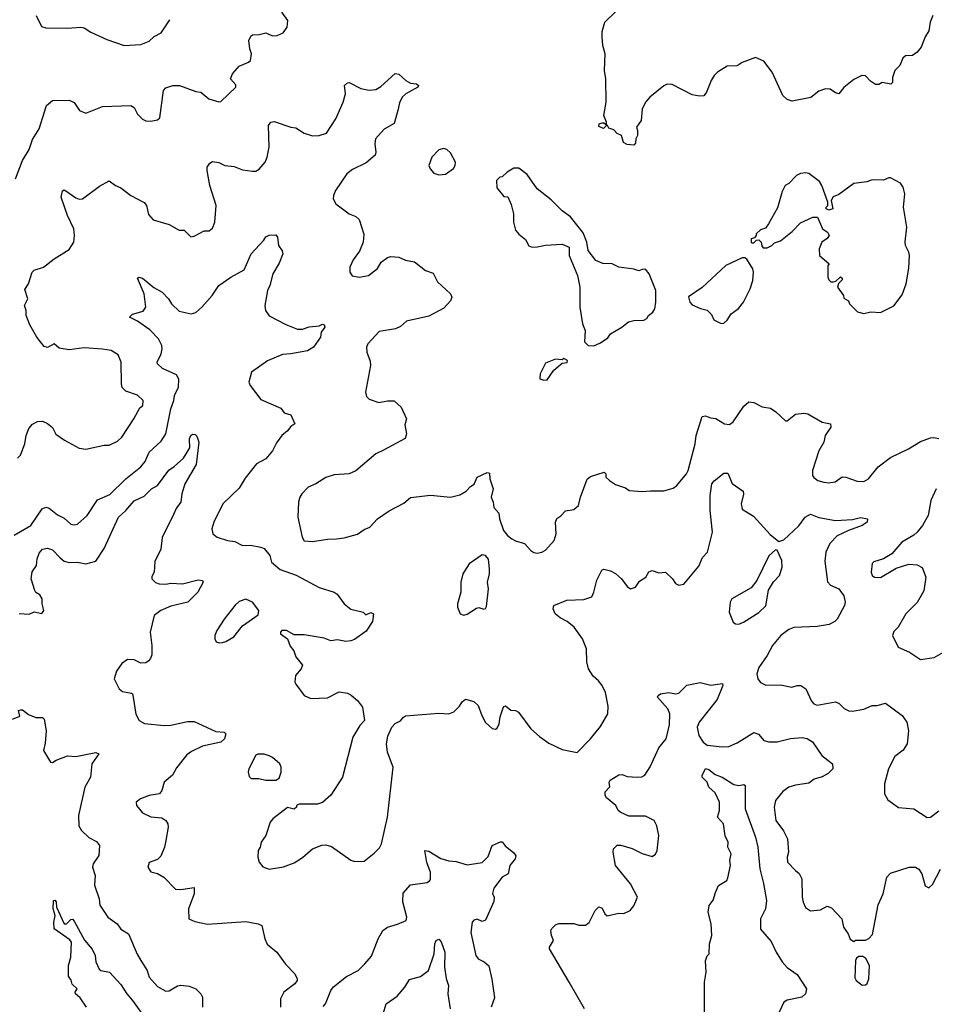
# Model space of a CAD drawing. Extents: x 2133489 to 2292442, y 756223 to 916462.
# Tile 403 of 463: x 2248648 to 2254139, y 884842 to 890750. Entities that reach past the tile are written whole.
import ezdxf

# ---------------------------------------------------------------- set-up
doc = ezdxf.new("R2010")
doc.units = 0

msp = doc.modelspace()

# ---------------------------------------------------------------- linework, layer by layer
at = {"layer": '0CON20XD'}
for points in [[(2248622.5, 889795), (2248665.5, 889905), (2248705, 889971.2), (2248725, 890032), (2248765.6, 890095), (2248808, 890235), (2248845, 890266.2), (2248945, 890267.5), (2248975, 890253.8), (2249006.7, 890205), (2249045, 890189.2), (2249145, 890229.2), (2249315, 890236), (2249334.2, 890224.2), (2249354.4, 890184.4), (2249384.4, 890154.4), (2249405, 890144), (2249435, 890141.2), (2249475, 890149.2), (2249488.7, 890161.3), (2249510.6, 890325), (2249525, 890341.4), (2249567.5, 890355), (2249607.5, 890355), (2249705, 890320), (2249735, 890316), (2249783.3, 890275), (2249843, 890257), (2249855, 890260), (2249945.7, 890345), (2249945, 890360), (2249912.5, 890395), (2249925, 890426.2), (2249965, 890472), (2250022.5, 890495), (2250033.9, 890506.1), (2250039.2, 890545), (2250029.2, 890575), (2250024, 890625), (2250035, 890652.5), (2250045, 890658.8), (2250085, 890661.2), (2250125, 890672.5), (2250165, 890654.2), (2250194.2, 890655.8), (2250229.1, 890670.9), (2250254, 890705), (2250256.9, 890745), (2250221.5, 890795)], [(2248746.2, 890775), (2248779.3, 890709.3), (2248805, 890702), (2248935, 890700), (2249015, 890706.2), (2249035, 890701.2), (2249075, 890676), (2249170.9, 890630.9), (2249276.1, 890596.1), (2249375, 890602.5), (2249425, 890622), (2249455, 890648.8), (2249497.7, 890672.3), (2249549.5, 890750.5)], [(2254128.8, 890775), (2254113.8, 890735), (2254105.6, 890684.4), (2254083.2, 890646.8), (2254059.2, 890585), (2254035, 890555.8), (2254006.7, 890535), (2253965, 890533.3), (2253949.5, 890520.5), (2253932.5, 890475), (2253902.5, 890445), (2253887, 890403), (2253887, 890373), (2253877, 890363), (2253825, 890373.3), (2253805, 890362.5), (2253785, 890362.5), (2253755, 890382.5), (2253725, 890413.3), (2253703.9, 890416.1), (2253655, 890392.5), (2253595, 890343.3), (2253565, 890306.2), (2253545, 890311.2), (2253513.9, 890333.9), (2253485, 890336.2), (2253445, 890322), (2253396.6, 890283.4), (2253285, 890260.8), (2253255, 890270.8), (2253230, 890295), (2253164.3, 890435), (2253115, 890501.2), (2253065, 890523.3), (2252985, 890493.3), (2252955, 890474), (2252895, 890471.2), (2252836.7, 890435), (2252816.2, 890415), (2252798.8, 890385), (2252772, 890315), (2252755, 890294), (2252728.3, 890291.7), (2252685, 890300), (2252565, 890362), (2252535, 890362.9), (2252515, 890354.3), (2252430.8, 890285), (2252404.2, 890255), (2252383.9, 890213.9), (2252378.8, 890145), (2252350, 890105), (2252357.5, 890085), (2252357.5, 890055), (2252347.5, 890035), (2252345, 890010), (2252335, 889997.5), (2252295, 890002.5), (2252273.6, 890013.6), (2252260, 890055), (2252235, 890067.5), (2252215, 890090), (2252185, 890100), (2252175, 890120), (2252151.7, 890098.3), (2252125, 890110), (2252127.5, 890125), (2252145, 890132.5), (2252155, 890132.5), (2252170, 890120), (2252170, 890135), (2252154, 890175), (2252169.5, 890255), (2252166.4, 890395), (2252158.5, 890445), (2252163.3, 890545), (2252149.5, 890595), (2252144.3, 890645.7), (2252145, 890680), (2252161.2, 890735), (2252225, 890796.7)], [(2248635, 888120), (2248652.3, 888137.7), (2248679.2, 888205), (2248685.8, 888255), (2248702.1, 888297.9), (2248725, 888323.8), (2248755, 888340), (2248785, 888341.2), (2248815, 888327.5), (2248845, 888303.8), (2248865, 888264), (2248917.7, 888227.7), (2249005, 888178.8), (2249045, 888172.9), (2249155, 888198), (2249185, 888198), (2249235, 888221.4), (2249261.4, 888245), (2249333.6, 888356.4), (2249369.5, 888420.5), (2249386.2, 888435), (2249390, 888465), (2249355, 888498), (2249285, 888521.1), (2249264.1, 888544.1), (2249258.5, 888565), (2249257.3, 888695), (2249238.7, 888738.7), (2249196.2, 888766.2), (2249145, 888774.4), (2249035, 888780.8), (2248945, 888770), (2248885, 888778.8), (2248855, 888806), (2248815, 888784), (2248795, 888790), (2248750.8, 888845), (2248708.8, 888918.8), (2248687.5, 888975), (2248687.5, 889005), (2248676.7, 889035), (2248696.7, 889075), (2248678.3, 889131.7), (2248700, 889165), (2248723.3, 889235), (2248735, 889246.7), (2248790, 889265), (2248855, 889316), (2248945, 889372.5), (2248972.9, 889415), (2248977.8, 889455), (2248972.5, 889495), (2248935.4, 889575), (2248896.9, 889685), (2248905, 889723.3), (2248915, 889728.8), (2248925, 889723.8), (2248985, 889681.9), (2249005, 889674.3), (2249024.3, 889675.7), (2249127.9, 889752.1), (2249185, 889784), (2249223.8, 889755), (2249255, 889742.5), (2249315.9, 889695.9), (2249394.4, 889654.4), (2249409.2, 889635), (2249421.7, 889581.7), (2249449.3, 889549.3), (2249545, 889522), (2249605, 889488), (2249635, 889487.5), (2249675, 889447.5), (2249695, 889451.2), (2249755, 889484), (2249785.8, 889484.2), (2249805, 889498.8), (2249820, 889535), (2249826.5, 889635), (2249789.4, 889755), (2249772.5, 889845), (2249774, 889865), (2249790.3, 889889.7), (2249805, 889898.8), (2249844.1, 889894.1), (2249880, 889875), (2249935, 889868.8), (2249985, 889850), (2250045, 889840.8), (2250065, 889842), (2250085, 889854), (2250120.8, 889895), (2250134.4, 889925), (2250145.5, 889985), (2250142.5, 890115), (2250155, 890136.2), (2250175, 890138.8), (2250275, 890106), (2250305, 890102), (2250355, 890070), (2250405, 890054), (2250445, 890056), (2250490.5, 890069.5), (2250545, 890156.2), (2250590.5, 890255), (2250603.5, 890305), (2250598.8, 890355), (2250615, 890372.5), (2250625, 890373.3), (2250695, 890336.7), (2250745, 890326.7), (2250785, 890331.2), (2250815, 890348.8), (2250902, 890428), (2250925, 890423.8), (2250966.7, 890385), (2250995, 890370), (2251030, 890365), (2251042.5, 890355), (2251037.5, 890345), (2250966.2, 890305), (2250945, 890286.2), (2250927.9, 890252.1), (2250917.3, 890205), (2250895, 890128), (2250835, 890094.4), (2250784.6, 890035), (2250779.6, 890005), (2250786.7, 889955), (2250781.7, 889938.3), (2250727.8, 889892.2), (2250645, 889852.5), (2250611.2, 889825), (2250544.6, 889725), (2250531.5, 889695), (2250530, 889675), (2250545.4, 889645.4), (2250625, 889586.2), (2250665, 889570), (2250685, 889551.2), (2250714.3, 889464.3), (2250710.6, 889415), (2250687.7, 889362.3), (2250650.6, 889309.4), (2250629.2, 889265), (2250630, 889235), (2250644.4, 889214.4), (2250685, 889205.8), (2250742.5, 889215), (2250795, 889256.7), (2250818.8, 889295), (2250855, 889323.8), (2250875, 889328.8), (2250925, 889326), (2250965, 889308.5), (2251018.2, 889298.2), (2251084, 889245), (2251129.5, 889229.5), (2251156.6, 889176.6), (2251235, 889106), (2251241.4, 889085), (2251235, 889063.8), (2251195, 889019.2), (2251105, 888971.5), (2250969.1, 888940.9), (2250935, 888910), (2250904.4, 888895.6), (2250805, 888879.2), (2250737.5, 888805), (2250730, 888785), (2250732, 888755), (2250751.2, 888701.2), (2250754.2, 888675), (2250723.9, 888516.1), (2250729.3, 888489.3), (2250745, 888473.3), (2250804.1, 888454.1), (2250855, 888464.3), (2250895, 888464.2), (2250938, 888425), (2250970, 888355), (2250960.9, 888319.1), (2250969.4, 888265), (2250962.2, 888237.8), (2250832.2, 888167.8), (2250785.4, 888144.6), (2250665, 888042.9), (2250625, 888025.6), (2250535, 888020), (2250485, 888004), (2250425.5, 887964.5), (2250378.8, 887945), (2250341.2, 887905), (2250328.8, 887885), (2250322, 887855), (2250317.1, 887765), (2250343.5, 887645), (2250355, 887624.3), (2250405, 887618.5), (2250495, 887634.4), (2250550, 887635), (2250595, 887640.6), (2250675, 887662.9), (2250715, 887691.4), (2250750, 887705), (2250795, 887756), (2250866.6, 887803.4), (2250955, 887848.6), (2250995, 887884.3), (2251115, 887897.5), (2251235, 887886.2), (2251290.8, 887899.2), (2251329.1, 887920.9), (2251355, 887950), (2251376.4, 887963.6), (2251395, 888006.2), (2251455, 888032.5), (2251469.3, 888029.3), (2251470, 887995), (2251490, 887935), (2251478, 887885), (2251490.8, 887855), (2251494.4, 887824.4), (2251525, 887790), (2251528.8, 887755), (2251553.3, 887685), (2251576.1, 887656.1), (2251603.3, 887635), (2251625, 887622.5), (2251677.9, 887607.9), (2251715.5, 887565.5), (2251733.6, 887553.6), (2251755, 887549.4), (2251783.3, 887555), (2251805, 887567.1), (2251856, 887625), (2251868.6, 887665), (2251864.3, 887735), (2251871.7, 887758.3), (2251896.3, 887773.6), (2251925, 887804.3), (2251975, 887811.5), (2252003.5, 887835), (2252013.7, 887886.3), (2252055, 887992.5), (2252075, 888010), (2252156.4, 888036.4), (2252166.4, 888026.4), (2252166.7, 888005), (2252188.8, 887985), (2252225, 887960.8), (2252285, 887941.2), (2252306.1, 887926.1), (2252385, 887920), (2252435, 887924), (2252515, 887924), (2252571.2, 887938.8), (2252592, 887955), (2252650, 888025), (2252660, 888045), (2252702.5, 888205), (2252708.9, 888255), (2252745, 888368.8), (2252765, 888374), (2252795, 888360.8), (2252826.8, 888356.8), (2252880, 888325), (2252908.3, 888321.7), (2252931.7, 888338.3), (2252995, 888431.2), (2253025, 888456.7), (2253055, 888453.8), (2253105, 888428), (2253155, 888418.8), (2253187.3, 888397.3), (2253245, 888342.5), (2253255, 888342.5), (2253305, 888382.5), (2253355, 888390), (2253380, 888385), (2253465, 888336), (2253516.4, 888326.4), (2253516.7, 888305), (2253484.3, 888255), (2253475.8, 888215), (2253445, 888162.5), (2253406.4, 888046.4), (2253408, 888015), (2253415, 888003.8), (2253440, 887985), (2253475, 887975.6), (2253505, 887971.4), (2253542.7, 887977.3), (2253585, 888007.1), (2253607.5, 888005), (2253675, 887980.8), (2253715, 887980), (2253744, 887995), (2253802.4, 888067.6), (2253875, 888122.9), (2253984, 888176), (2254055, 888218.6), (2254115, 888242), (2254135, 888243.8), (2254165, 888236.7)], [(2251165, 889820), (2251205, 889824.3), (2251252.4, 889857.6), (2251262.5, 889875), (2251264.3, 889895), (2251235, 889952.5), (2251212, 889972), (2251195, 889977.8), (2251165, 889969.2), (2251121.4, 889925), (2251103.8, 889875), (2251111.2, 889855), (2251135, 889828.8), (2251165, 889820)], [(2252095, 888793.8), (2252135, 888811.2), (2252177.7, 888842.3), (2252195, 888866.2), (2252262.5, 888905), (2252303, 888937), (2252334.2, 888945.8), (2252395, 888947.5), (2252413, 888957), (2252422.5, 888975), (2252448.8, 888995), (2252460, 889015), (2252467.5, 889055), (2252467.5, 889125), (2252426.7, 889225), (2252405, 889253.3), (2252385, 889252.5), (2252365, 889242.5), (2252335, 889253.3), (2252245, 889266), (2252205, 889285.8), (2252147.7, 889287.7), (2252107.5, 889305), (2252060, 889365), (2252053.3, 889415), (2252030.7, 889470.7), (2251955, 889567.5), (2251905, 889603.3), (2251839.1, 889669.1), (2251753.8, 889735), (2251695, 889821.2), (2251645, 889860), (2251615, 889860), (2251574.2, 889835.8), (2251545, 889807.5), (2251530, 889805), (2251510, 889785), (2251511.7, 889741.7), (2251555, 889690), (2251578.3, 889688.3), (2251599.3, 889640.7), (2251613.3, 889585), (2251611.4, 889535), (2251625, 889487.5), (2251644.1, 889464.1), (2251685, 889432.5), (2251705, 889393.3), (2251725, 889386), (2251755, 889387.1), (2251805, 889398), (2251905, 889403.3), (2251946.7, 889385), (2251945.8, 889335), (2251996.7, 889215), (2252011.2, 889145), (2252010.8, 889025), (2252026, 888925), (2252042, 888885), (2252038.3, 888818.3), (2252060, 888795), (2252095, 888793.8)], [(2253715, 888986.7), (2253757, 888997), (2253815, 888993.3), (2253895, 889033.8), (2253945, 889100), (2253969.2, 889165), (2253985, 889260), (2253989.2, 889335), (2253985.7, 889355), (2253965.7, 889395), (2253963, 889417), (2253974.3, 889505), (2253954.2, 889625), (2253962.5, 889705), (2253952.5, 889745), (2253935, 889770), (2253875, 889801.2), (2253865, 889801.2), (2253833, 889787), (2253765, 889790), (2253733, 889777), (2253655, 889766.7), (2253565, 889702.5), (2253531.7, 889688.3), (2253520, 889665), (2253530, 889615), (2253505, 889607.5), (2253490, 889615), (2253490, 889625), (2253500, 889635), (2253500, 889655), (2253463.8, 889755), (2253448.8, 889778.8), (2253385, 889827.1), (2253365, 889831.9), (2253335, 889827.1), (2253311.2, 889815), (2253265, 889767.5), (2253242.5, 889755), (2253225, 889720), (2253197.7, 889622.3), (2253143.3, 889525), (2253125, 889500), (2253095, 889490), (2253070, 889465), (2253070, 889455), (2253058.3, 889441.7), (2253040, 889435), (2253040, 889415), (2253045, 889412.5), (2253055, 889412.5), (2253071.7, 889428.3), (2253085, 889430), (2253100, 889415), (2253103, 889393), (2253111.2, 889381.2), (2253135, 889382), (2253162.5, 889395), (2253179.3, 889410.7), (2253215, 889423.3), (2253285, 889480), (2253335, 889531.2), (2253410, 889565), (2253436.4, 889566.4), (2253466.4, 889496.4), (2253496.7, 889475), (2253506.7, 889455), (2253495, 889437.5), (2253463.9, 889416.1), (2253446.7, 889375), (2253450, 889335), (2253507.5, 889285), (2253500, 889275), (2253500, 889205), (2253505, 889190), (2253518.3, 889178.3), (2253531.7, 889178.3), (2253548.3, 889181.7), (2253575, 889207.5), (2253585, 889200), (2253585, 889190), (2253562.5, 889167.5), (2253557.5, 889145), (2253592.5, 889095), (2253595, 889080), (2253623, 889063), (2253630, 889045), (2253678, 888998), (2253715, 888986.7)], [(2248615, 887657.1), (2248715, 887716), (2248783.5, 887815), (2248805, 887825.6), (2248825, 887819.4), (2248875, 887778.5), (2248915, 887759.5), (2248955, 887723.3), (2248975, 887719.4), (2248995, 887724.3), (2249053.1, 887775), (2249115, 887869.2), (2249189.2, 887900.8), (2249285, 887995.7), (2249375, 888067.5), (2249400.8, 888099.1), (2249424.8, 888155.2), (2249498.1, 888221.9), (2249526.2, 888265), (2249555.3, 888415), (2249573.8, 888465), (2249577.3, 888495), (2249600.4, 888545), (2249603.4, 888593.4), (2249589.6, 888619.6), (2249505, 888657.8), (2249476, 888685), (2249472.5, 888695), (2249496.5, 888745), (2249503.8, 888775), (2249500.8, 888795), (2249480.9, 888835), (2249429.1, 888889.1), (2249355, 888940.5), (2249306.7, 888965), (2249325, 888982.9), (2249388.8, 889001.2), (2249405.4, 889024.6), (2249395.6, 889105), (2249355, 889200), (2249364, 889206), (2249385, 889200), (2249452.8, 889142.8), (2249503.8, 889115), (2249541.2, 889075), (2249560, 889045), (2249605, 889002), (2249676.4, 888986.4), (2249705, 888994), (2249742, 889025), (2249804, 889095), (2249843.8, 889155), (2249915, 889205.8), (2249995, 889250), (2250036.7, 889345), (2250113, 889427), (2250125, 889447.5), (2250145, 889456.7), (2250185, 889460), (2250196.4, 889446.4), (2250201.2, 889395), (2250224.2, 889364.2), (2250227.5, 889345), (2250205, 889290), (2250168, 889225), (2250150, 889155), (2250135.8, 889125), (2250120, 889035), (2250123.8, 889005), (2250145, 888973.8), (2250245, 888922), (2250315, 888894), (2250345, 888892.5), (2250385, 888908), (2250445, 888912.5), (2250465, 888922.5), (2250475, 888920), (2250480, 888905), (2250457.5, 888875), (2250453.8, 888845), (2250411.2, 888785), (2250375, 888764.3), (2250275.4, 888745.4), (2250225, 888741.1), (2250135, 888704.4), (2250038.8, 888635), (2250024, 888575), (2250032, 888555), (2250095, 888471.2), (2250215, 888418.8), (2250235, 888392), (2250275, 888378.8), (2250300, 888325), (2250275, 888310), (2250256.6, 888283.4), (2250222, 888255), (2250188.8, 888211.2), (2250165, 888163.8), (2250126.2, 888115), (2250068.8, 888085), (2250001.3, 887998.7), (2249965, 887940), (2249868, 887845), (2249814.2, 887735), (2249801.2, 887695), (2249806.7, 887665), (2249832.5, 887645), (2249895, 887624.6), (2249938.7, 887618.7), (2249985, 887595.8), (2250033.3, 887596.7), (2250096.1, 887586.1), (2250115, 887576.7), (2250148.8, 887535), (2250160, 887495), (2250211.8, 887451.8), (2250307, 887417), (2250445, 887344.2), (2250535, 887316), (2250554.1, 887304.1), (2250596.2, 887245), (2250635, 887213.3), (2250710, 887195), (2250725, 887180), (2250755, 887192.5), (2250772.5, 887185), (2250765, 887140), (2250727.9, 887082.1), (2250658.8, 887031.2), (2250635.9, 887024.1), (2250605, 887018.8), (2250555, 887028.8), (2250515, 887023.8), (2250475, 887038.8), (2250355, 887058.8), (2250295, 887060), (2250250, 887085), (2250222.5, 887085), (2250213.8, 887076.2), (2250213.3, 887065), (2250256.2, 887036.2), (2250272.3, 886992.3), (2250293.9, 886963.9), (2250306.4, 886926.4), (2250346.4, 886876.4), (2250336.7, 886855), (2250303.3, 886815), (2250300, 886775), (2250305, 886762.5), (2250355, 886696), (2250395, 886678), (2250495, 886682), (2250565, 886718), (2250615, 886710), (2250638.3, 886698.3), (2250675.9, 886665.9), (2250705.9, 886625.9), (2250717.5, 886545), (2250690, 886515), (2250648.8, 886445), (2250586.7, 886205), (2250515, 886097.5), (2250465, 886052.5), (2250435, 886043.3), (2250325, 886042.5), (2250310, 886035), (2250310, 886025), (2250295, 886012.5), (2250255, 886022.5), (2250166.7, 885955), (2250152, 885935), (2250125.6, 885854.4), (2250098, 885815), (2250091.2, 885785), (2250078.8, 885765), (2250078, 885725), (2250086, 885695), (2250108.3, 885668.3), (2250145, 885653.8), (2250232.3, 885667.7), (2250295, 885691.2), (2250345, 885723.8), (2250405, 885776), (2250462.3, 885797.7), (2250485, 885798.8), (2250519.2, 885789.2), (2250635, 885706.7), (2250659.3, 885699.3), (2250715, 885702), (2250775, 885750), (2250807.9, 885782.1), (2250820.8, 885805), (2250856.7, 885965), (2250890.8, 886265), (2250856.7, 886355), (2250850, 886405), (2250858.3, 886451.7), (2250882.5, 886505), (2250902.7, 886527.3), (2250935, 886543.3), (2250951.2, 886565), (2250965, 886572.5), (2251165, 886590), (2251225, 886586), (2251255, 886596.7), (2251288.8, 886631.2), (2251305, 886657.5), (2251325, 886672.5), (2251375, 886660), (2251401.2, 886635), (2251422, 886575), (2251445, 886533.3), (2251485, 886496.7), (2251505, 886492.5), (2251515, 886500), (2251526.2, 886525), (2251531.7, 886568.3), (2251547.5, 886615), (2251555, 886630), (2251565, 886632.5), (2251596.4, 886606.4), (2251625, 886606), (2251643.3, 886595), (2251716.1, 886496.1), (2251768.8, 886448.8), (2251825, 886410), (2251905, 886371.2), (2251995, 886352.5), (2252073.8, 886435), (2252135, 886510), (2252178, 886585), (2252180.8, 886630.8), (2252165, 886712.5), (2252144.3, 886755), (2252123.6, 886783.6), (2252091.2, 886811.2), (2252061.9, 886855), (2252053.1, 886896.9), (2252050.6, 886975), (2252026.9, 887035), (2251976, 887105), (2251935, 887140), (2251892.4, 887162.4), (2251862.5, 887185), (2251851.2, 887215), (2251854.1, 887235.9), (2251933.4, 887266.6), (2252035, 887271.2), (2252081.7, 887288.3), (2252094.2, 887315), (2252112.1, 887387.9), (2252142.5, 887447.5), (2252155, 887453.3), (2252195, 887444.2), (2252225, 887427.1), (2252261.4, 887395), (2252295, 887348.8), (2252315, 887336.2), (2252345, 887346.2), (2252369.1, 887380.9), (2252406, 887405), (2252425, 887437.5), (2252445, 887446.2), (2252485, 887432), (2252525, 887436), (2252566.7, 887395), (2252585, 887367.5), (2252605, 887357.5), (2252635, 887363.3), (2252725, 887472), (2252746.4, 887523.6), (2252777.5, 887555), (2252806.5, 887675), (2252793.5, 887805), (2252792.5, 887895), (2252803.1, 887965), (2252816.7, 887983.3), (2252875, 888030), (2252899.5, 888029.5), (2252925, 887967.5), (2252991.7, 887921.7), (2252993.6, 887903.6), (2252978.8, 887845), (2252985, 887813.3), (2253052.4, 887772.4), (2253152.3, 887662.3), (2253205, 887620), (2253235, 887630), (2253325, 887714.3), (2253364.2, 887765), (2253395, 887782.5), (2253444.4, 887764.4), (2253544.6, 887744.6), (2253648.2, 887751.8), (2253695, 887762.5), (2253737.5, 887755), (2253736, 887735), (2253706.2, 887715), (2253623.8, 887686.2), (2253556, 887654), (2253511.8, 887608.2), (2253487.5, 887555), (2253482.4, 887502.4), (2253498.3, 887378.3), (2253515, 887358), (2253565.8, 887335), (2253595, 887293.8), (2253604.4, 887255.6), (2253599.4, 887235), (2253555, 887153.3), (2253540.5, 887139.5), (2253508.3, 887121.7), (2253435, 887109.4), (2253295, 887103.6), (2253265, 887090.9), (2253216.7, 887055), (2253166.9, 886995), (2253135.6, 886935), (2253085, 886864), (2253073.3, 886825), (2253079.2, 886795), (2253095, 886774), (2253127.9, 886757.9), (2253215, 886759.4), (2253284.2, 886745.8), (2253315.8, 886755.8), (2253337.5, 886755), (2253366.7, 886735), (2253400.9, 886660.9), (2253415.7, 886645.7), (2253435, 886637.5), (2253545, 886658), (2253566.8, 886646.8), (2253597.3, 886617.3), (2253625, 886604), (2253645, 886602), (2253715, 886614.2), (2253765, 886635.5), (2253795, 886635.6), (2253845, 886648.9), (2253945, 886575.6), (2253972.7, 886535), (2253983, 886483), (2253975.6, 886405), (2253952.2, 886367.8), (2253900.9, 886329.1), (2253864.4, 886255.6), (2253838.8, 886165), (2253840, 886105), (2253860.3, 886070.3), (2253924.1, 886024.1), (2254015, 886016), (2254095, 885963.8), (2254115, 885966.2), (2254165, 886004.2)], [(2252858.3, 888928.3), (2252875, 888930), (2252895, 888947.5), (2252920, 888985), (2252962.7, 889017.3), (2252993.8, 889055), (2253033.8, 889135), (2253050, 889185), (2253053.8, 889235), (2253048.8, 889255), (2253013, 889313), (2253001.7, 889321.7), (2252985, 889322.5), (2252887.5, 889275), (2252745, 889143.3), (2252663, 889087), (2252670, 889055), (2252685, 889040), (2252735, 889016.7), (2252775, 889006.7), (2252800.7, 888980.7), (2252815, 888950), (2252858.3, 888928.3)], [(2251795, 888587.5), (2251815, 888590), (2251855, 888647.5), (2251905, 888690), (2251935, 888692.5), (2251936.4, 888706.4), (2251915, 888716.7), (2251905, 888710), (2251865, 888713.3), (2251805, 888690), (2251772.5, 888625), (2251770, 888595), (2251795, 888587.5)], [(2248645, 887187.5), (2248705, 887183.3), (2248735, 887197.5), (2248781.7, 887188.3), (2248792.5, 887205), (2248783.3, 887245), (2248783.8, 887275), (2248769.7, 887299.7), (2248745, 887314), (2248738.1, 887325), (2248717.5, 887395), (2248722.1, 887437.9), (2248748, 887475), (2248752.5, 887515), (2248765, 887550), (2248785, 887574), (2248815, 887580), (2248845, 887570), (2248891.3, 887521.3), (2248915, 887500.5), (2248945, 887493.1), (2248995, 887495.5), (2249045, 887485.5), (2249105, 887501.9), (2249155, 887576.9), (2249240.7, 887765), (2249285.2, 887804.8), (2249335, 887862.7), (2249395, 887891.5), (2249438.6, 887935), (2249475, 887955.7), (2249542.3, 888047.7), (2249575, 888068.6), (2249631.1, 888118.9), (2249668.8, 888181.2), (2249667.8, 888235), (2249675, 888256), (2249685, 888263.8), (2249701.2, 888261.2), (2249710.5, 888250.5), (2249722.5, 888215), (2249707.6, 888082.4), (2249639.5, 887965), (2249621.1, 887905), (2249614.4, 887855), (2249588.8, 887821.2), (2249571.4, 887781.4), (2249504.2, 887644.2), (2249494.3, 887574.3), (2249460.2, 887499.8), (2249455.8, 887435), (2249441.3, 887408.7), (2249440.8, 887395), (2249462.8, 887372.8), (2249484.5, 887364.5), (2249525, 887363.1), (2249555, 887370), (2249625, 887366.2), (2249718.7, 887388.7), (2249746, 887386), (2249748.8, 887375), (2249717.5, 887315), (2249658, 887255), (2249555, 887231.1), (2249495, 887205.5), (2249454.3, 887175), (2249430.6, 887075), (2249441.2, 886995), (2249440.7, 886939.3), (2249433.6, 886916.4), (2249419.5, 886900.5), (2249405, 886891.2), (2249375, 886888.8), (2249335, 886908.8), (2249295, 886911.2), (2249261.7, 886888.3), (2249229.1, 886840.9), (2249214.4, 886795), (2249244.6, 886734.6), (2249265, 886720), (2249319.3, 886709.3), (2249325.7, 886705), (2249328.6, 886685), (2249345, 886582.5), (2249364.5, 886544.5), (2249397, 886527), (2249515.4, 886514.6), (2249555, 886517.5), (2249655, 886539.2), (2249695, 886540), (2249825, 886480), (2249876.1, 886476.1), (2249886, 886466), (2249878.1, 886435), (2249855, 886415.6), (2249745, 886390.6), (2249679.7, 886360.3), (2249651.3, 886338.7), (2249589.6, 886260.4), (2249565, 886218), (2249516, 886175), (2249502, 886125), (2249487.5, 886105), (2249425, 886096.2), (2249374.1, 886075.9), (2249347.5, 886055), (2249350, 886035), (2249385, 885991.4), (2249435, 885966.7), (2249501.2, 885961.2), (2249525.4, 885945.4), (2249536.7, 885925), (2249538.9, 885905), (2249525.5, 885825), (2249517.8, 885785), (2249495, 885731.2), (2249475, 885711.2), (2249425, 885692.5), (2249416.7, 885665), (2249435, 885637.5), (2249475, 885627.5), (2249512.5, 885605), (2249584.2, 885534.2), (2249615, 885531.4), (2249695, 885542.5), (2249695.8, 885505), (2249661.4, 885415), (2249663.3, 885355), (2249698.8, 885338.8), (2249775, 885324.2), (2250005, 885340), (2250080, 885325), (2250102.5, 885315), (2250120, 885235), (2250134.2, 885204.2), (2250192, 885155), (2250243.2, 885083.2), (2250298.8, 885025), (2250313.3, 884995), (2250313.3, 884985), (2250300, 884965), (2250234.2, 884915), (2250212.9, 884875), (2250214.2, 884825)], [(2254149.2, 887935), (2254117.5, 887865), (2254102, 887775), (2254068, 887715), (2254035, 887676.2), (2254015, 887658), (2253943.8, 887615), (2253884.4, 887545.6), (2253833.9, 887516.1), (2253775, 887496.7), (2253765, 887487.5), (2253760, 887435), (2253766.2, 887415), (2253780, 887405), (2253815, 887402.5), (2253910.5, 887459.5), (2253985, 887483.3), (2254035, 887480), (2254065, 887462.5), (2254088, 887405), (2254075.8, 887324.2), (2254035, 887253.3), (2253967.1, 887185), (2253922, 887105), (2253895, 887080), (2253886.7, 887055), (2253922.5, 886985), (2253990, 886955), (2254055, 886911.2), (2254137, 886923), (2254193.8, 886955)], [(2252965, 887124.4), (2252993.8, 887135), (2253085, 887192.9), (2253126.3, 887233.7), (2253143.5, 887326.5), (2253172.7, 887377.3), (2253210, 887415), (2253225.5, 887464.5), (2253222.9, 887505), (2253195, 887567.5), (2253185, 887570), (2253145, 887533.3), (2253073.8, 887385), (2253038.7, 887341.3), (2252922.5, 887275), (2252913.1, 887255), (2252907.5, 887195), (2252931.2, 887135), (2252944.5, 887124.5), (2252965, 887124.4)], [(2251315, 887176.7), (2251335, 887183.3), (2251390.6, 887219.4), (2251405, 887222.5), (2251435, 887214), (2251445, 887217.5), (2251450.5, 887229.5), (2251462, 887335), (2251456, 887375), (2251469.2, 887425), (2251469.2, 887455), (2251462.7, 887512.7), (2251445, 887536), (2251425, 887538.8), (2251346.7, 887485), (2251308.8, 887425), (2251296.7, 887375), (2251296.2, 887315), (2251276.2, 887245), (2251276.4, 887226.4), (2251292.5, 887185), (2251315, 887176.7)], [(2249845, 887011.2), (2249865, 887013.3), (2249885, 887018.8), (2249933, 887047), (2249985, 887113.8), (2250080, 887180), (2250083.3, 887205), (2250046.2, 887255), (2250005, 887272.9), (2249965, 887258.6), (2249941.7, 887238.3), (2249875.7, 887154.3), (2249830.8, 887085), (2249818.8, 887055), (2249818.8, 887035), (2249828.3, 887018.3), (2249845, 887011.2)], [(2252257, 885993), (2252240, 886005), (2252227.5, 886035), (2252170.7, 886080.7), (2252162.5, 886095), (2252163.6, 886116.4), (2252191.7, 886148.3), (2252187.5, 886175), (2252193.6, 886186.4), (2252245, 886218.8), (2252265, 886221.2), (2252295, 886210), (2252355, 886206), (2252382.3, 886207.7), (2252401.7, 886218.3), (2252433, 886267), (2252485, 886382), (2252528, 886435), (2252549.8, 886520.2), (2252551.2, 886585), (2252538.9, 886615), (2252476.7, 886685), (2252480, 886695), (2252494.5, 886705.5), (2252545, 886713.1), (2252585, 886705.8), (2252605, 886710), (2252653.2, 886756.8), (2252733, 886773), (2252797.3, 886757.3), (2252867.7, 886767.7), (2252870, 886755), (2252835, 886670.6), (2252727.3, 886535), (2252715.7, 886505.7), (2252724.5, 886455), (2252751.5, 886415), (2252775, 886397.7), (2252865, 886386.6), (2252905, 886389.6), (2252955, 886411.8), (2253055, 886474.2), (2253082.9, 886462.9), (2253116.2, 886425), (2253145, 886417.8), (2253195, 886418.1), (2253275, 886437.9), (2253345, 886443.8), (2253375, 886437.3), (2253407.7, 886417.7), (2253462.5, 886335), (2253527.5, 886285), (2253529.2, 886255), (2253502.1, 886227.9), (2253465, 886207.5), (2253417.6, 886192.4), (2253385, 886168.6), (2253305, 886157.9), (2253265, 886144.5), (2253229.7, 886120.3), (2253184.3, 886065), (2253177.5, 886025), (2253187.5, 885945), (2253232.5, 885882.5), (2253257.8, 885835), (2253264.2, 885755), (2253255.8, 885725), (2253257.5, 885695), (2253305, 885645.8), (2253327.9, 885627.9), (2253344.3, 885595), (2253345.7, 885485), (2253350.6, 885455), (2253365, 885423.3), (2253395, 885403.3), (2253455, 885408.8), (2253495, 885432), (2253521.7, 885421.7), (2253584.2, 885355), (2253594.3, 885305), (2253622, 885265), (2253633.9, 885233.9), (2253655, 885220), (2253665, 885227.5), (2253725, 885226.7), (2253745, 885237.5), (2253767.7, 885262.3), (2253801.5, 885438.5), (2253831.9, 885505), (2253854.5, 885605), (2253875, 885629.4), (2253987.5, 885665), (2254026.1, 885666.1), (2254045, 885654.2), (2254063.3, 885625), (2254083.4, 885553.4), (2254105, 885542), (2254127.8, 885562.2), (2254175, 885652.5)], [(2248605, 886553.3), (2248648.3, 886571.7), (2248640, 886605), (2248655, 886610), (2248665, 886608.8), (2248700.8, 886580.8), (2248745, 886563.3), (2248785, 886563.8), (2248794.1, 886554.1), (2248807.4, 886482.6), (2248800.8, 886409.2), (2248790, 886365), (2248832.5, 886295), (2248845, 886293.8), (2248866.7, 886306.7), (2248935, 886333.1), (2248985, 886328.9), (2249104.2, 886354.2), (2249123.3, 886345), (2249081.1, 886285), (2249072.5, 886205), (2249038.1, 886145), (2249001.1, 885975), (2249002.6, 885912.6), (2249019.2, 885885), (2249062.8, 885842.8), (2249108.8, 885818.8), (2249128, 885795), (2249122.2, 885735), (2249089.2, 885685), (2249084.3, 885665), (2249101.4, 885615), (2249096.7, 885556.7), (2249125.5, 885475), (2249128.3, 885438.3), (2249176.9, 885365), (2249234, 885325), (2249255, 885294), (2249301.4, 885265), (2249352.8, 885142.8), (2249375, 885106.2), (2249412.5, 885045), (2249425.6, 885005), (2249475, 884950), (2249525, 884920.8), (2249545, 884922.5), (2249595, 884952.5), (2249615, 884957.8), (2249665, 884950.6), (2249705, 884935.8), (2249735, 884906), (2249745.5, 884885.5), (2249746.1, 884826.1)], [(2250185, 886187.5), (2250195, 886192.5), (2250205, 886200), (2250216.7, 886235), (2250218, 886265), (2250208.8, 886285), (2250165, 886324), (2250145, 886334), (2250115, 886343.8), (2250077, 886343), (2250065, 886336.7), (2250023.3, 886255), (2250020, 886235), (2250025, 886210), (2250038.3, 886198.3), (2250083, 886197), (2250125, 886187.5), (2250185, 886187.5)], [(2252758.6, 884795), (2252760, 884975), (2252768.9, 885035), (2252765.9, 885104.1), (2252775, 885132.5), (2252786.7, 885145), (2252790, 885205), (2252802.5, 885255), (2252800, 885325), (2252780.8, 885395), (2252786.7, 885435), (2252811.7, 885468.3), (2252825.8, 885514.2), (2252843.3, 885555), (2252892.5, 885585), (2252899.5, 885600.5), (2252914.2, 885675), (2252911.4, 885705), (2252918.1, 885745), (2252898.8, 885785), (2252901.2, 885815), (2252883.5, 885853.5), (2252872.5, 885925), (2252836.2, 885965), (2252849.6, 886005), (2252849.6, 886055), (2252822.2, 886112.3), (2252785.7, 886145), (2252774.4, 886174.4), (2252744.3, 886205), (2252744.2, 886215.8), (2252765, 886257.5), (2252785, 886250.8), (2252822.3, 886222.3), (2252865, 886205.8), (2252935, 886160.6), (2252964.2, 886155.8), (2252995, 886161.2), (2253003.3, 886155), (2253003.8, 886015), (2253065.5, 885845), (2253078.9, 885785), (2253090.7, 885655), (2253113.1, 885566.9), (2253131.8, 885465), (2253124.7, 885415.3), (2253096, 885355), (2253095, 885292.5), (2253159.5, 885219.5), (2253188.5, 885155), (2253225, 885097.5), (2253255, 885062.9), (2253315, 885022), (2253371.4, 884935), (2253364.5, 884905.5), (2253343.9, 884886.1), (2253255, 884866.4), (2253235.4, 884854.6), (2253165.5, 884705)], [(2252038, 884815), (2251946, 884975), (2251828.8, 885175), (2251828.8, 885185), (2251853.3, 885225), (2251841.2, 885255), (2251837.5, 885285), (2251841.7, 885298.3), (2251865, 885320), (2251885, 885327.5), (2251975, 885327.5), (2252005, 885317.5), (2252045, 885317.5), (2252066.1, 885333.9), (2252103.3, 885405), (2252125, 885427.5), (2252145, 885420), (2252161.2, 885385), (2252175, 885372.5), (2252245, 885388.8), (2252275, 885386.7), (2252312.5, 885405), (2252335, 885432.5), (2252355.8, 885485), (2252314.4, 885565), (2252223.8, 885675), (2252210, 885755), (2252213.3, 885775), (2252235, 885796.7), (2252257.7, 885797.7), (2252325, 885776.7), (2252385, 885746.7), (2252445, 885730), (2252465, 885742.5), (2252474, 885765), (2252484.3, 885855), (2252472.4, 885912.4), (2252457.5, 885945), (2252405, 885970.6), (2252305, 885972), (2252257, 885993)], [(2250470.3, 884829.7), (2250484.2, 884845.8), (2250515.8, 884925), (2250532, 884948), (2250610.8, 885009.2), (2250680, 885045), (2250720.8, 885085), (2250759.3, 885130.7), (2250800.6, 885235), (2250828, 885285), (2250855, 885306), (2250917, 885323), (2250967.5, 885345), (2250971.2, 885365), (2250947.8, 885457.8), (2250950.7, 885509.3), (2250995, 885558.9), (2251095, 885574.3), (2251110, 885585), (2251114.2, 885595.8), (2251114.4, 885635), (2251093.1, 885693.1), (2251080, 885765), (2251105, 885762.2), (2251177, 885717), (2251225, 885702.5), (2251268.5, 885698.5), (2251335, 885680), (2251425, 885694.3), (2251461.1, 885728.9), (2251483.8, 885796.2), (2251535, 885817.5), (2251545, 885816.7), (2251562.9, 885792.9), (2251615, 885752), (2251625.8, 885734.2), (2251622.5, 885715), (2251590.8, 885675), (2251581.2, 885625), (2251545, 885606), (2251495, 885540), (2251486.7, 885506.7), (2251496.2, 885485), (2251495, 885460), (2251445, 885347.5), (2251425, 885340), (2251395, 885353.3), (2251375, 885346.7), (2251363.3, 885335), (2251356.1, 885273.9), (2251385.9, 885135.9), (2251400, 885115), (2251437, 885097), (2251463.8, 885073.8), (2251483.2, 884993.2), (2251498.9, 884881.1), (2251478.6, 884825)], [(2249049.5, 884825), (2249011.1, 884881.1), (2248983.3, 884905), (2248980, 884915), (2248993.8, 884935), (2248962.5, 884962.5), (2248957.7, 884987.7), (2248941.3, 885011.3), (2248941.1, 885075), (2248954.4, 885125), (2248958.9, 885215), (2248949.3, 885229.3), (2248854.7, 885295), (2248853.4, 885335), (2248861.8, 885375), (2248849.1, 885415), (2248850, 885465), (2248858, 885468), (2248867.5, 885457.5), (2248869.2, 885425), (2248914, 885325), (2248928, 885325), (2248955, 885351.2), (2248965, 885353.8), (2248975, 885341.2), (2249036.3, 885226.4), (2249083.2, 885173.2), (2249100.6, 885135), (2249105, 885096.7), (2249124.2, 885054.2), (2249135.9, 885045.9), (2249186.7, 885035), (2249255, 884960.8), (2249290.6, 884905), (2249326, 884866), (2249375.7, 884795)], [(2250829.2, 884785), (2250848.8, 884845), (2250915, 884891.9), (2250960, 884945), (2250987.8, 884992.2), (2251055, 885008.9), (2251103.1, 885045), (2251135.4, 885145), (2251139.2, 885205), (2251148.9, 885225), (2251165, 885232.9), (2251177.4, 885217.4), (2251199.7, 885155), (2251197.9, 885065), (2251208, 884998), (2251222.7, 884955), (2251218.5, 884905), (2251231.5, 884815)], [(2253705, 884956.7), (2253725, 884960), (2253735, 884967.5), (2253746.2, 884995), (2253748.8, 885075), (2253727.7, 885117.7), (2253709.3, 885129.3), (2253685, 885130), (2253671.2, 885118.8), (2253666.2, 885105), (2253661.3, 885001.3), (2253668.8, 884985), (2253705, 884956.7)]]:
    msp.add_lwpolyline(points, dxfattribs=at)

doc.saveas('drawing.dxf')
